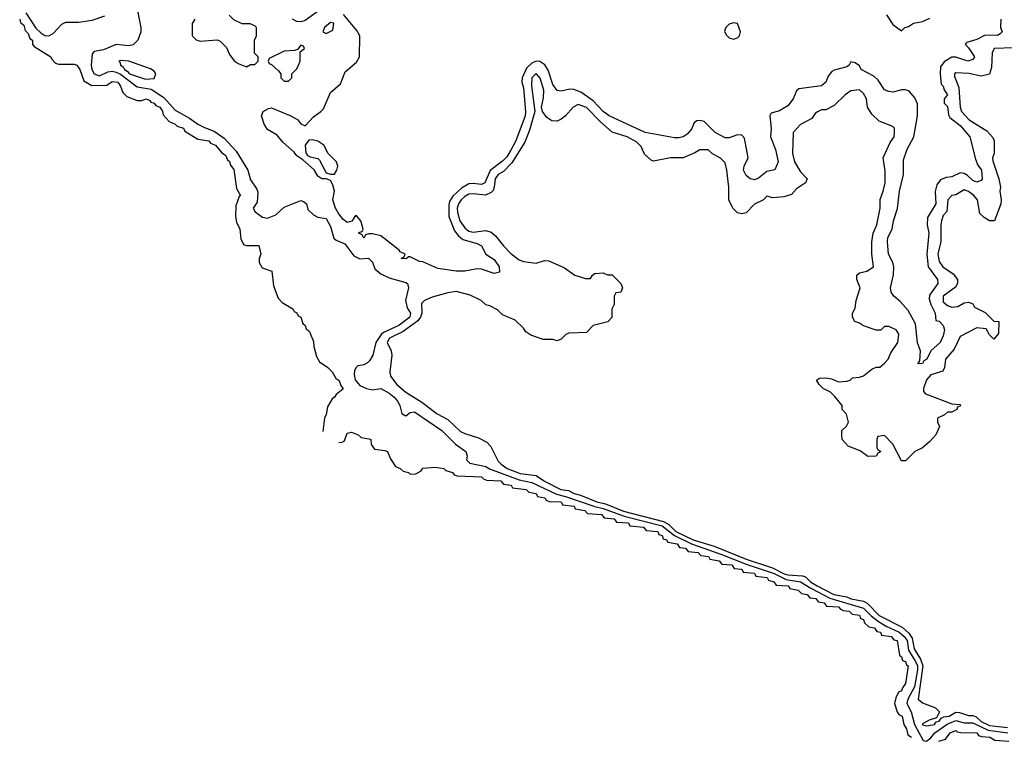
# Model space of a CAD drawing. Header units: inches. Extents: x 2710751 to 2829008, y 857003 to 965602.
# Tile 269 of 320: x 2800470 to 2805160, y 870290 to 873727. Entities that reach past the tile are written whole.
import ezdxf

# ---------------------------------------------------------------- set-up
doc = ezdxf.new("R2010")
doc.units = ezdxf.units.IN
doc.header["$MEASUREMENT"] = 0
doc.layers.add('C8807', color=7, linetype='Continuous')

msp = doc.modelspace()

# ---------------------------------------------------------------- linework, layer by layer
at = {"layer": 'C8807', "color": 2}
for points, elevation in [([(2800499.6, 873759.6), (2800547.3, 873687.3), (2800570, 873664), (2800590, 873651.8), (2800609.6, 873650.4), (2800630, 873662), (2800670, 873705.5), (2800690, 873715.8), (2800750, 873714.9), (2800815.4, 873724.6), (2800874.9, 873745.1)], 2), ([(2801030.8, 873770), (2801047.3, 873690), (2801047.7, 873670), (2801033.4, 873630), (2801010, 873607.6), (2800990, 873603), (2800930, 873609.7), (2800870, 873583), (2800824.9, 873575.1), (2800815.5, 873564.5), (2800810.2, 873510), (2800813.2, 873490), (2800824.4, 873470), (2800850, 873460.6), (2800890, 873478.5), (2800910, 873481.7), (2800930, 873476.8), (2800950, 873467.7), (2801030, 873408.1), (2801096.3, 873396.3), (2801156, 873356), (2801210, 873296.9), (2801278.9, 873258.9), (2801318, 873230), (2801350, 873213.4), (2801397.1, 873197.1), (2801443.4, 873163.4), (2801501.3, 873101.3), (2801556.5, 873010), (2801570, 872964.7), (2801599.9, 872919.9), (2801605.1, 872905.1), (2801601.4, 872858.6), (2801582, 872830), (2801591.6, 872811.6), (2801626.4, 872786.4), (2801650, 872782), (2801690, 872798), (2801730, 872834.8), (2801810, 872866), (2801822, 872862), (2801836, 872850), (2801843.4, 872823.4), (2801870, 872797.3), (2801890, 872787.3), (2801930, 872781), (2801950, 872742), (2801966.4, 872686.4), (2801977.1, 872677.1), (2802019.5, 872659.5), (2802062.3, 872602.3), (2802090, 872588), (2802131, 872591), (2802150, 872572), (2802161.1, 872541.1), (2802190, 872517.3), (2802230, 872497.3), (2802310, 872476), (2802318, 872470), (2802322.8, 872450), (2802308.4, 872390), (2802315.6, 872355.6), (2802332, 872330), (2802328, 872310), (2802276.4, 872270), (2802203.1, 872236.9), (2802192.5, 872227.5), (2802166.7, 872190), (2802153, 872130), (2802137.1, 872102.9), (2802127.5, 872092.5), (2802110, 872084), (2802081, 872079), (2802071.1, 872068.9), (2802064.7, 872055.3), (2802063.5, 872036.5), (2802067.5, 872012.5), (2802090, 871984.9), (2802122, 871970), (2802150, 871964), (2802190, 871970.4), (2802230, 871948.5), (2802254, 871930), (2802270.4, 871910), (2802281.3, 871890), (2802290.9, 871850.9), (2802310, 871841), (2802330, 871856), (2802350, 871859.1), (2802480.7, 871770), (2802546.1, 871706.1), (2802594.8, 871670), (2802601, 871650), (2802598, 871630), (2802614.8, 871614.8), (2802690, 871599.6), (2802708, 871588), (2802850, 871534.8), (2802910, 871522.5), (2803027.3, 871467.3), (2803070, 871456.8), (2803210, 871408), (2803250, 871399.2), (2803350, 871362.9), (2803530, 871316), (2803590, 871270.1), (2803670, 871230.7), (2803810, 871182.2), (2803930, 871134), (2804064.2, 871090), (2804121.4, 871061.4), (2804190, 871050.1), (2804239.2, 871019.2), (2804330, 870972.5), (2804490, 870924.2), (2804527, 870887), (2804561.2, 870861.2), (2804598.1, 870838.1), (2804660.2, 870810), (2804683, 870790), (2804697, 870770), (2804704.3, 870724.3), (2804738.1, 870670), (2804746.3, 870650), (2804746.3, 870630), (2804732.7, 870550), (2804701.1, 870490), (2804696.9, 870470), (2804716.9, 870430), (2804733.1, 870370), (2804773.2, 870293.2), (2804790, 870290.5), (2804810, 870306), (2804829.9, 870330.1), (2804889, 870371), (2804930, 870389.3), (2804970, 870377.8), (2805010, 870377.6), (2805083.7, 870343.7), (2805178, 870330)], 2), ([(2801304.7, 873730), (2801291.1, 873708.9), (2801291.3, 873650), (2801310, 873631.3), (2801330, 873624.7), (2801410, 873631.3), (2801425.4, 873625.4), (2801455.3, 873595.3), (2801470, 873562), (2801491, 873531), (2801510, 873518), (2801550, 873502), (2801570, 873514), (2801590, 873514), (2801606, 873530), (2801606, 873550), (2801588, 873568), (2801588, 873630), (2801598, 873650), (2801598, 873690), (2801590, 873698), (2801567.3, 873707.3), (2801530, 873708), (2801490, 873726), (2801468.4, 873748.4)], 6), ([(2805144.7, 873730), (2805142.8, 873690), (2805151, 873670), (2805140.7, 873659.3), (2805127.3, 873652.7), (2805070, 873654), (2805030, 873633.2), (2804982, 873618), (2804974, 873610), (2804990, 873594), (2805019.1, 873550), (2805010, 873537.2), (2804986, 873530), (2804930, 873549.4), (2804910, 873549.4), (2804873.7, 873526.3), (2804857.1, 873502.9), (2804854.4, 873470), (2804860.5, 873420.5), (2804870, 873411), (2804874, 873394), (2804890.5, 873370), (2804874, 873350), (2804874, 873330), (2804890, 873314), (2804894.8, 873274.8), (2804901, 873261), (2804950, 873222.8), (2804996.3, 873170), (2805022.6, 873062.6), (2805034.6, 873034.6), (2805051.7, 873010), (2805054.9, 872970), (2805050, 872961.2), (2805030, 872952.7), (2805010, 872962), (2804985.6, 872985.6), (2804970, 872994), (2804950, 872997.2), (2804910, 872979.3), (2804884, 872976), (2804855.9, 872964.1), (2804838.5, 872941.5), (2804830.4, 872909.6), (2804833.7, 872850), (2804794.8, 872785.2), (2804793.4, 872750), (2804801.6, 872710), (2804791.6, 872610), (2804798, 872550), (2804842, 872490), (2804844, 872470), (2804804.1, 872415.9), (2804802.5, 872397.5), (2804810.3, 872370.3), (2804831, 872329), (2804834, 872294), (2804850, 872292), (2804870, 872271.3), (2804875.5, 872250), (2804870, 872222), (2804854.9, 872190), (2804811, 872150), (2804791, 872110), (2804776.9, 872103.1), (2804770, 872089), (2804748.7, 872088.7), (2804758, 872102), (2804762, 872150), (2804747.3, 872187.3), (2804738, 872278), (2804702.5, 872342.5), (2804665.1, 872385.1), (2804634, 872410), (2804621.2, 872430), (2804618, 872450), (2804632.1, 872512.1), (2804634.5, 872550), (2804629.6, 872570), (2804609.6, 872610), (2804604.2, 872670), (2804605.6, 872690), (2804625.6, 872730), (2804632, 872770), (2804652.3, 872827.7), (2804660.5, 872910), (2804680.7, 872990), (2804680.1, 873059.9), (2804698, 873110), (2804729.6, 873170), (2804747.3, 873270), (2804747.3, 873327.3), (2804734.5, 873354.5), (2804707, 873387), (2804690, 873393.2), (2804672.9, 873392.9), (2804630, 873382.9), (2804610, 873384.5), (2804590, 873392.7), (2804559.7, 873439.7), (2804538.6, 873458.6), (2804479, 873490), (2804470, 873508), (2804450, 873522), (2804430, 873526), (2804422, 873510), (2804410, 873502), (2804350, 873487.3), (2804339.5, 873480.5), (2804321.7, 873458.3), (2804310, 873429.4), (2804290, 873412.3), (2804182, 873398), (2804171, 873389), (2804154.8, 873350), (2804130, 873317.2), (2804090, 873292.7), (2804050, 873282), (2804042.8, 873270), (2804050.4, 873209.6), (2804046, 873170), (2804070.5, 873109.5), (2804082.8, 873050), (2804067.1, 873012.9), (2804030, 873003.7), (2803990, 872972), (2803970, 872964.2), (2803950, 872969.6), (2803930, 872985.1), (2803917.6, 873010), (2803922, 873030), (2803940.9, 873070), (2803922.9, 873162.9), (2803910, 873178), (2803890, 873178.4), (2803850, 873164.7), (2803830, 873164.7), (2803783.7, 873190), (2803730, 873242), (2803710, 873247.3), (2803695.2, 873244.8), (2803683.4, 873236.6), (2803670, 873206.6), (2803650, 873181.6), (2803630, 873169.6), (2803610, 873165.1), (2803590, 873165.1), (2803449, 873190), (2803278, 873270), (2803249.7, 873290), (2803201.6, 873341.6), (2803142.4, 873382.4), (2803110, 873395.6), (2803090, 873396.2), (2803050, 873387.6), (2803030, 873389.6), (2803010, 873419), (2802987.6, 873487.6), (2802972.1, 873512.1), (2802948.4, 873528.4), (2802930, 873529.7), (2802910, 873520.4), (2802884.3, 873495.7), (2802863.7, 873450), (2802862.4, 873430), (2802870, 873402), (2802880.2, 873290), (2802877.6, 873270), (2802832.8, 873150), (2802810, 873105.6), (2802790, 873073.6), (2802770, 873053.3), (2802711.7, 873008.3), (2802685.5, 872950), (2802670, 872942.7), (2802630, 872947.1), (2802610, 872944.7), (2802575.1, 872924.9), (2802533.2, 872886.8), (2802518.3, 872861.7), (2802514.4, 872845.6), (2802514.3, 872790), (2802541.8, 872721.8), (2802559.2, 872699.2), (2802580.9, 872680.9), (2802650, 872661.6), (2802670.5, 872650), (2802690.5, 872610.5), (2802730, 872584.7), (2802754.8, 872550), (2802755.3, 872524.7), (2802730, 872519), (2802670, 872539.3), (2802650, 872540.9), (2802590, 872529.7), (2802550, 872529.6), (2802462.5, 872542.5), (2802390, 872574), (2802375.3, 872575.3), (2802330, 872598), (2802322, 872598), (2802311.3, 872588.7), (2802288, 872590), (2802302, 872598), (2802306, 872610), (2802282, 872622), (2802278, 872630), (2802190, 872697.2), (2802150, 872708), (2802132.7, 872707.3), (2802118, 872702), (2802110, 872686), (2802102, 872702), (2802086, 872710), (2802086, 872714), (2802102, 872718), (2802106, 872730), (2802095.3, 872770), (2802078, 872790), (2802070, 872794), (2802052.7, 872767.3), (2802030, 872761.2), (2802010, 872777.2), (2801987.9, 872807.9), (2801975.1, 872830), (2801962, 872870), (2801969.3, 872910), (2801961.5, 872941.5), (2801950, 872962), (2801930, 872969.3), (2801909.6, 872969.6), (2801890, 872981.2), (2801872.1, 873012.1), (2801819.3, 873059.3), (2801790, 873079), (2801776.9, 873096.9), (2801723.6, 873143.6), (2801696.6, 873176.6), (2801650, 873204), (2801635.3, 873230), (2801622, 873270), (2801629.3, 873290.7), (2801655.1, 873304.9), (2801670, 873307.7), (2801761, 873270), (2801794.8, 873250), (2801810, 873231), (2801830, 873222), (2801870, 873264), (2801905.2, 873290), (2801916.6, 873303.4), (2801950, 873381), (2801997.6, 873422.4), (2802021, 873479), (2802074.5, 873525.5), (2802089.5, 873550), (2802089.7, 873650), (2802076.3, 873676.3), (2802012.2, 873752.2)], 2), ([(2801910, 873780.7), (2801830, 873722.9), (2801810, 873717), (2801790, 873719.5), (2801769.6, 873729.6)], 2), ([(2804598.8, 873750), (2804630, 873704.7), (2804670, 873674), (2804686, 873690), (2804704.7, 873695.3), (2804728, 873710), (2804770, 873718), (2804805.3, 873734.7)], 2), ([(2800470, 873730.4), (2800474, 873714), (2800490, 873702), (2800496, 873676), (2800510, 873662), (2800518, 873638), (2800530.7, 873630), (2800530.9, 873610.9), (2800539.6, 873599.6), (2800618, 873550), (2800621, 873541), (2800641, 873521), (2800655.3, 873515.3), (2800730, 873514.8), (2800742, 873510), (2800756, 873490), (2800776, 873436), (2800813.7, 873413.7), (2800885.2, 873414.8), (2800910, 873433), (2800938, 873430), (2800951, 873410), (2800961, 873381), (2800981, 873361), (2801030, 873342), (2801050, 873342), (2801074, 873350), (2801090, 873342), (2801094.4, 873334.4), (2801111, 873330), (2801118, 873318), (2801138, 873310), (2801150, 873292), (2801154, 873274), (2801182, 873242), (2801211.3, 873230), (2801219.6, 873219.6), (2801251, 873210), (2801256.9, 873196.9), (2801318, 873158), (2801371.3, 873150), (2801379.6, 873139.6), (2801402, 873130), (2801433.7, 873093.7), (2801450, 873082), (2801459.6, 873059.6), (2801470, 873051.3), (2801474.8, 873034.8), (2801490, 873014), (2801503.6, 872923.6), (2801522, 872890), (2801515.3, 872884.7), (2801499.6, 872840.4), (2801498, 872790), (2801503.6, 872763.6), (2801518, 872730), (2801523.6, 872683.6), (2801536.9, 872656.9), (2801550, 872651), (2801610, 872651.3), (2801618, 872610), (2801611.3, 872590), (2801611.3, 872570), (2801624.7, 872544.7), (2801671, 872530), (2801679.6, 872459.6), (2801701, 872401), (2801721, 872381), (2801771.3, 872350), (2801778, 872338), (2801790, 872331.3), (2801796, 872316), (2801810, 872310.8), (2801819.6, 872279.6), (2801830, 872271.3), (2801834.8, 872254.8), (2801850, 872242), (2801856, 872230), (2801870, 872194), (2801871, 872170), (2801883.6, 872123.6), (2801898, 872098), (2801938, 872070), (2801958, 872050), (2801976.9, 872016.9), (2801990, 872011), (2802001, 871981), (2802010, 871972), (2802010, 871968), (2801978, 871942), (2801970, 871928.7), (2801958, 871922), (2801936, 871884), (2801930, 871846), (2801922, 871830), (2801914.5, 871765.5)], -2), ([(2805206.4, 873593.6), (2805112, 873590), (2805102.8, 873570), (2805099.8, 873500.2), (2805090, 873468), (2805050, 873459), (2804991.1, 873471.1), (2804930, 873474), (2804924, 873470), (2804923.4, 873456.6), (2804943.8, 873403.8), (2804950.4, 873310), (2804957, 873290), (2804993.4, 873250), (2805077.3, 873197.3), (2805105.4, 873165.4), (2805112, 873150), (2805112, 873090), (2805104.7, 873070), (2805105.4, 873054.6), (2805134.8, 872970), (2805142.8, 872930), (2805138.8, 872910), (2805146, 872870), (2805144.7, 872850), (2805114, 872770), (2805090, 872768.7), (2805064.7, 872784.7), (2805044.7, 872804.7), (2805033.2, 872870), (2805016, 872890), (2804990, 872909.3), (2804970, 872916.2), (2804930, 872892.3), (2804910, 872889.2), (2804890.8, 872870), (2804886.6, 872813.4), (2804870, 872795.1), (2804861.3, 872770), (2804857.6, 872750), (2804858.4, 872670), (2804843.1, 872610), (2804850, 872576), (2804868.4, 872550), (2804917.3, 872517.3), (2804938, 872490), (2804938, 872470), (2804927.3, 872452.7), (2804868.5, 872410), (2804870, 872384), (2804890, 872365.5), (2804910, 872357.3), (2804938.6, 872361.4), (2804970, 872378), (2804990, 872382), (2805010, 872374), (2805018, 872358), (2805070, 872332), (2805110, 872292), (2805134, 872290), (2805132.7, 872232.7), (2805110, 872206), (2805090, 872226), (2805074.6, 872254.6), (2805030, 872259), (2804950, 872219), (2804922, 872158), (2804880.5, 872110), (2804874.8, 872070), (2804867.3, 872052.7), (2804810, 872035.6), (2804790, 872012), (2804775.8, 871970), (2804776.3, 871956.3), (2804784.4, 871944.4), (2804910, 871898), (2804950, 871894), (2804951.6, 871888.4), (2804938, 871882), (2804934, 871870), (2804910, 871858), (2804890, 871858), (2804875.3, 871844.7), (2804842, 871830), (2804842, 871810), (2804852, 871790), (2804834, 871750), (2804803.6, 871716.4), (2804770, 871688), (2804734, 871670), (2804690, 871626), (2804670, 871626), (2804630, 871706), (2804590, 871746), (2804558, 871742), (2804554, 871730), (2804554, 871690), (2804558, 871678), (2804572, 871670), (2804558, 871662), (2804550, 871648), (2804510, 871646), (2804473.6, 871673.6), (2804416.4, 871696.4), (2804388.4, 871728.4), (2804386, 871750), (2804386, 871770), (2804408.4, 871791.6), (2804418, 871810), (2804408.9, 871848.9), (2804388.7, 871870), (2804388, 871890), (2804352.9, 871932.9), (2804332.9, 871952.9), (2804298, 871970), (2804278, 871990), (2804266, 872010), (2804280.4, 872019.6), (2804310, 872022), (2804336.9, 872016.9), (2804370, 872002), (2804410, 872004.7), (2804426, 872010), (2804438, 872022), (2804470, 872024.7), (2804490, 872031.3), (2804530, 872062), (2804550, 872072), (2804567.3, 872072.7), (2804590, 872092), (2804608, 872110), (2804620.2, 872139.8), (2804654, 872190), (2804658, 872230), (2804646, 872250), (2804610, 872266), (2804590, 872266), (2804571.6, 872248.4), (2804550, 872248), (2804490, 872268.7), (2804470, 872282), (2804449, 872289), (2804438, 872310), (2804438, 872330), (2804450, 872354), (2804454, 872390), (2804473.2, 872450), (2804458, 872490), (2804458, 872510), (2804470, 872522), (2804506, 872530), (2804538, 872550), (2804528.7, 872610), (2804528.9, 872668.9), (2804536, 872710), (2804553.2, 872750), (2804568.7, 872830), (2804568.9, 872871.1), (2804584, 872910), (2804592.7, 872950), (2804592.9, 873007.1), (2804584, 873070), (2804617.2, 873142.8), (2804635.3, 873170), (2804638, 873190), (2804638, 873210), (2804630, 873218), (2804564.7, 873244.7), (2804530, 873278), (2804508.7, 873310), (2804504, 873350), (2804490, 873375.3), (2804470, 873394), (2804430, 873388.7), (2804402, 873370), (2804350, 873318), (2804310, 873298), (2804290, 873298), (2804270, 873288), (2804259.6, 873280.4), (2804243.6, 873256.4), (2804190, 873228), (2804154, 873190), (2804152, 873090), (2804161, 873050), (2804190, 873002), (2804222, 872970), (2804214, 872950), (2804170, 872922), (2804146, 872894), (2804110, 872884), (2804058, 872878), (2804030, 872886), (2804014, 872870), (2803970, 872848.7), (2803930, 872808), (2803910, 872802), (2803890, 872808), (2803868, 872830), (2803848.9, 872868.9), (2803848.7, 872930), (2803839, 873010), (2803830, 873046), (2803808.4, 873068.4), (2803770, 873088), (2803750, 873108), (2803710, 873108), (2803686.8, 873093.2), (2803630, 873068.7), (2803570, 873068.7), (2803490, 873054), (2803478, 873058), (2803447.2, 873087.2), (2803430, 873124), (2803410, 873143.7), (2803364, 873170), (2803292.1, 873192.1), (2803238.6, 873238.6), (2803170, 873309.4), (2803130, 873322.7), (2803106, 873310), (2803070.5, 873269.5), (2803050, 873254), (2803030, 873244), (2803005.6, 873245.6), (2802981.5, 873261.5), (2802960.9, 873290), (2802955.1, 873310), (2802965.6, 873354.4), (2802967.6, 873392.4), (2802950, 873449.2), (2802930, 873471.5), (2802910.4, 873449.6), (2802908.3, 873411.7), (2802924.2, 873290), (2802898.5, 873201.5), (2802876.4, 873143.6), (2802815.1, 873044.9), (2802775.2, 873004.8), (2802748.9, 872990), (2802735.3, 872970), (2802730.4, 872929.6), (2802725.8, 872914.2), (2802716.5, 872903.5), (2802688.7, 872891.3), (2802630, 872897.7), (2802610, 872895.6), (2802590, 872885.4), (2802573.4, 872870), (2802560.3, 872850), (2802554.6, 872830), (2802554.9, 872810), (2802566.9, 872770), (2802590, 872735.8), (2802610, 872720.3), (2802630, 872715.3), (2802690, 872722.8), (2802715.3, 872715.3), (2802737.3, 872697.3), (2802774, 872650), (2802810, 872614), (2802850, 872584), (2802870, 872574.8), (2802930, 872566.8), (2802970, 872581), (2802990, 872578), (2803065.4, 872545.4), (2803114, 872510), (2803166, 872494), (2803190, 872494), (2803198, 872510), (2803210, 872518), (2803250, 872522), (2803270, 872512), (2803292.7, 872512.7), (2803334, 872470), (2803342, 872450), (2803334, 872430), (2803310, 872426), (2803302, 872410), (2803302, 872370), (2803291.6, 872348.4), (2803291.3, 872308.7), (2803271.6, 872288.4), (2803202, 872270), (2803170, 872238), (2803085.4, 872234.6), (2803071.6, 872228.4), (2803050, 872206), (2803030, 872198), (2803010, 872204), (2802964, 872204), (2802904.7, 872224.7), (2802881.2, 872241.2), (2802870, 872258), (2802830, 872295.3), (2802770, 872322), (2802745.6, 872345.6), (2802710, 872364), (2802690, 872369), (2802668.7, 872390), (2802615.6, 872415.6), (2802550, 872432.7), (2802510, 872426.6), (2802434.6, 872405.4), (2802398, 872390), (2802384.7, 872375.3), (2802385.3, 872330), (2802379.6, 872310), (2802366.6, 872293.4), (2802297.2, 872242.8), (2802232.2, 872210), (2802220.3, 872190), (2802239.3, 872150), (2802242.4, 872130), (2802234, 872050), (2802237.1, 872030), (2802266, 871990), (2802310, 871952.7), (2802385.7, 871905.7), (2802459.1, 871850), (2802510, 871822.4), (2802570, 871766.4), (2802590, 871755.8), (2802656, 871736), (2802694.9, 871714.9), (2802714.6, 871694.6), (2802750, 871624.9), (2802763, 871610), (2802792.7, 871590), (2802854.9, 871565.1), (2802930, 871555.5), (2802970, 871529.1), (2803047.3, 871490), (2803084.2, 871484.2), (2803110.7, 871470), (2803142.3, 871462.3), (2803219.5, 871430), (2803260.4, 871420.4), (2803346.4, 871386.4), (2803537.5, 871337.5), (2803562.1, 871322.1), (2803596.5, 871290), (2803678, 871250), (2803778.9, 871218.9), (2803930, 871157.5), (2804056.7, 871116.7), (2804111.5, 871088.5), (2804130, 871082.5), (2804199, 871079), (2804212.9, 871072.9), (2804237.4, 871050), (2804268.9, 871030), (2804348.7, 870990), (2804410, 870978.9), (2804430.7, 870969.3), (2804490, 870956.9), (2804507.6, 870947.6), (2804563.6, 870890), (2804674.2, 870834.2), (2804705.9, 870805.9), (2804721.3, 870781.3), (2804730.3, 870730), (2804760.9, 870680.9), (2804772.2, 870650), (2804750.7, 870490), (2804770, 870473.4), (2804832, 870450), (2804851.3, 870430), (2804838, 870402), (2804802, 870390), (2804770, 870374), (2804770, 870368.4), (2804790, 870363), (2804828, 870370), (2804836.5, 870383.5), (2804850, 870386), (2804860.1, 870399.9), (2804873.1, 870406.9), (2804897.2, 870410), (2804930, 870428.9), (2804947.4, 870427.4), (2804990, 870412.2), (2805010, 870413.4), (2805026.4, 870406.4), (2805050, 870385.1), (2805090, 870365.4), (2805175.6, 870355.6)], 6), ([(2801990, 871713), (2802005.6, 871714.4), (2802018, 871722), (2802030, 871758), (2802050, 871762), (2802082, 871750), (2802096.9, 871736.9), (2802142, 871730), (2802143.6, 871703.6), (2802161, 871681), (2802210, 871676), (2802222, 871670), (2802236, 871636), (2802259.6, 871599.6), (2802282, 871590), (2802296.9, 871576.9), (2802322, 871570), (2802330, 871562), (2802356.4, 871563.6), (2802382, 871578), (2802390, 871590.5), (2802450, 871596), (2802491.3, 871590), (2802499.6, 871579.6), (2802531.3, 871570), (2802539.6, 871559.6), (2802554.4, 871554.4), (2802669.6, 871550.4), (2802679.6, 871539.6), (2802694, 871534), (2802762, 871530), (2802775.3, 871515.3), (2802810.8, 871510), (2802816.9, 871496.9), (2802882, 871490), (2802896, 871476), (2802930.8, 871470), (2802936.9, 871456.9), (2802971, 871450), (2802978, 871438), (2802992.8, 871432.8), (2803050, 871430.2), (2803056, 871416), (2803110.8, 871410), (2803116.9, 871396.9), (2803162, 871390), (2803174.8, 871374.8), (2803242, 871370), (2803254, 871354), (2803302, 871350), (2803313.7, 871333.7), (2803370.8, 871330), (2803376.9, 871316.9), (2803442, 871310), (2803454.4, 871294.4), (2803510.7, 871290), (2803515.3, 871275.3), (2803530, 871270.7), (2803534.8, 871254.8), (2803551, 871250), (2803558, 871238), (2803602, 871230), (2803613.7, 871213.7), (2803642, 871210), (2803653.7, 871193.7), (2803702, 871190), (2803714.4, 871174.4), (2803751, 871170), (2803758, 871158), (2803802, 871150), (2803814.4, 871134.4), (2803862, 871130), (2803873.7, 871113.7), (2803910.7, 871110), (2803916, 871096), (2803970, 871090.2), (2803976.9, 871076.9), (2804030.8, 871070), (2804036.9, 871056.9), (2804062, 871050), (2804074, 871034), (2804131, 871030), (2804138, 871018), (2804178, 871010), (2804193.7, 870993.7), (2804222, 870990), (2804234, 870974), (2804262, 870970), (2804274.4, 870954.4), (2804302, 870950), (2804314, 870934), (2804371.3, 870930), (2804379.6, 870919.6), (2804393.2, 870913.2), (2804422, 870910), (2804436, 870896), (2804470, 870890.4), (2804475.3, 870875.3), (2804490, 870870.7), (2804494.4, 870854.4), (2804514.8, 870834.8), (2804542, 870830), (2804553.7, 870813.7), (2804570.7, 870810), (2804576, 870796), (2804622, 870790), (2804633.7, 870773.7), (2804650.5, 870770), (2804661, 870701), (2804670, 870692), (2804675.3, 870675.3), (2804690, 870670.7), (2804694, 870654), (2804702, 870650), (2804690, 870566), (2804674.8, 870545.2), (2804670.7, 870530), (2804656, 870524), (2804643.6, 870496.4), (2804638, 870470), (2804650.5, 870430.5), (2804658, 870418), (2804673.4, 870410), (2804682, 870370), (2804694.8, 870350), (2804701, 870321), (2804718, 870310)], -2), ([(2804847.8, 870290), (2804880.4, 870299.6), (2804902, 870330), (2804930, 870342), (2804935.3, 870335.3), (2804952.7, 870332.7), (2805029.7, 870330.3), (2805038, 870318), (2805052.5, 870312.5), (2805092, 870310), (2805115.3, 870295.3), (2805182, 870290)], -2)]:
    msp.add_lwpolyline(points, dxfattribs=dict(at, elevation=elevation))
for points, elevation in [([(2801950, 873714), (2801922, 873690), (2801914, 873670), (2801930, 873662), (2801962, 873678), (2801966, 873710)], 6), ([(2803870, 873712.7), (2803850, 873706), (2803834, 873690), (2803828, 873672), (2803835.2, 873655.2), (2803850, 873640.7), (2803870, 873634), (2803890, 873641), (2803899, 873650), (2803904.5, 873670), (2803890, 873708.7)], 2), ([(2801810, 873606), (2801794, 873586), (2801779.6, 873580.4), (2801730, 873578), (2801658, 873542), (2801654, 873530), (2801658, 873518), (2801670, 873514), (2801703.6, 873483.6), (2801714, 873470), (2801714, 873450), (2801730, 873434), (2801750, 873434), (2801766, 873450), (2801766, 873470), (2801790, 873494), (2801798, 873510), (2801806, 873530), (2801806, 873574), (2801826, 873590), (2801822, 873602)], 6), ([(2800950, 873533.2), (2800942, 873530), (2800946.8, 873526.8), (2800951, 873510), (2800963.1, 873503.1), (2800968.7, 873490), (2800982.6, 873482.6), (2800993, 873470), (2801070, 873444.2), (2801110, 873447.3), (2801119, 873470), (2801110, 873482), (2801092.9, 873492.9), (2800990, 873529.2)], 6), ([(2801865.4, 873154.6), (2801846.8, 873153.2), (2801830.7, 873129.3), (2801833.4, 873093.4), (2801840.5, 873080.5), (2801853.4, 873073.4), (2801890, 873066), (2801898.5, 873058.5), (2801930, 872998), (2801950, 872990.8), (2801970, 872991.3), (2801981.2, 873010), (2801986, 873030), (2801979.3, 873050), (2801939, 873090), (2801919, 873130), (2801890, 873149.3)], 2)]:
    msp.add_lwpolyline(points, close=True, dxfattribs=dict(at, elevation=elevation))

doc.saveas('drawing.dxf')
